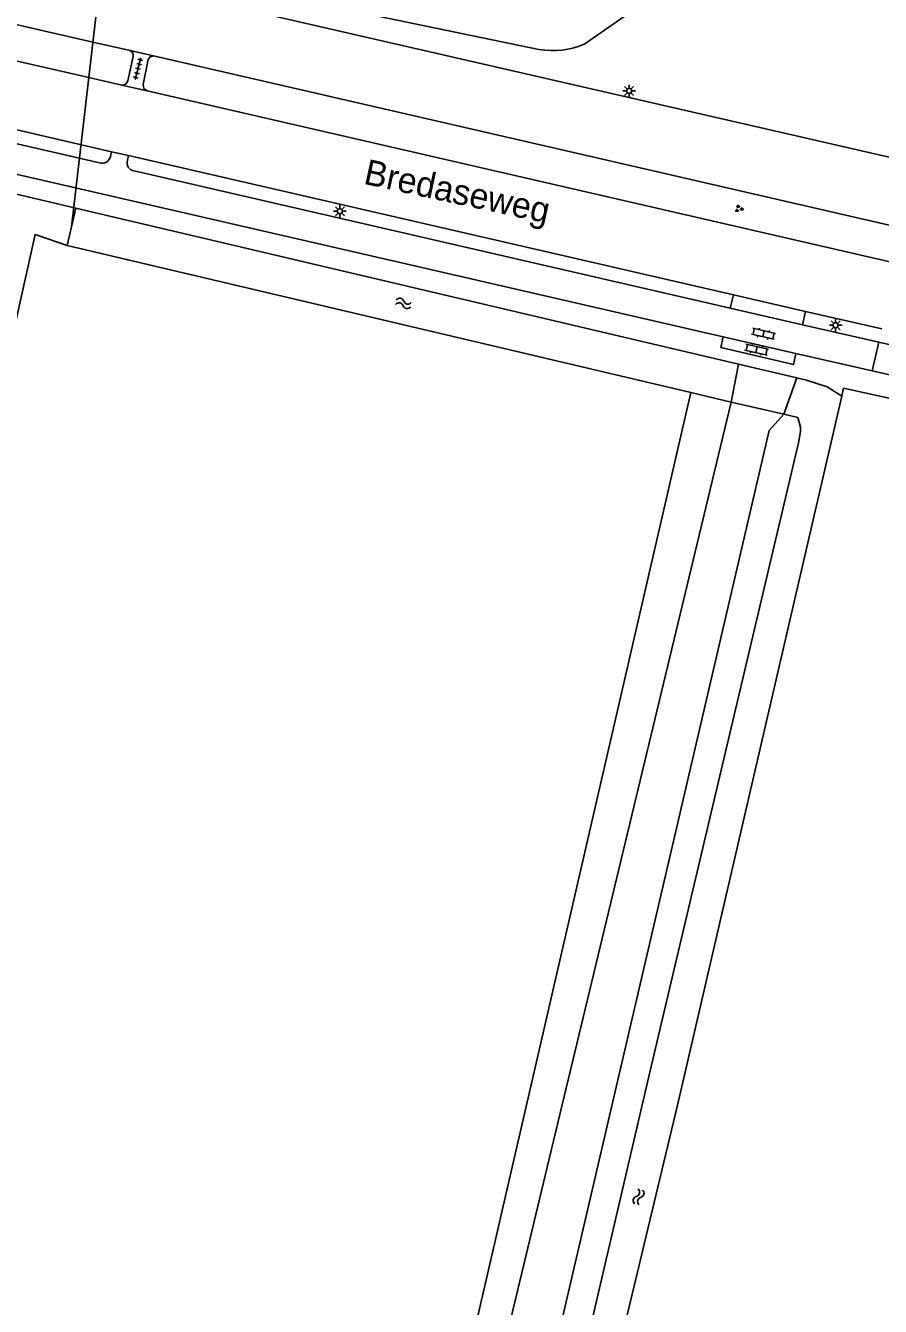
# Model space of a CAD drawing. Extents: x 128999 to 131010, y 395498 to 399007.
# Drawn here: x 130259.6 to 130343.9, y 396690 to 396816.3 of the extents above; entities that cross this region are included whole.
import ezdxf

# ---------------------------------------------------------------- set-up
doc = ezdxf.new("R2010")
doc.units = 0
for name, color, linetype in [('gg-anno-openbare ruimte label', 7, 'Continuous'), ('gg-knt-bronhoudergrens', 7, 'Continuous'), ('gg-knt-verharding', 7, 'Continuous'), ('gg-kntw-bovenkant insteek waterloop', 7, 'Continuous'), ('gg-kwrk-duiker nz buis', 7, 'Continuous'), ('gt-grn-groengrens', 7, 'Continuous'), ('gt-grn-vlakafsluiter', 7, 'Continuous'), ('gt-grn-weggrens', 7, 'Continuous'), ('gt-symb-groenvak', 7, 'Continuous'), ('gt-symb-klinker verharding', 7, 'Continuous'), ('gt-symb-lichtmast', 7, 'Continuous'), ('gt-symb-tegel verharding', 7, 'Continuous'), ('gt-symb-watersymbool', 7, 'Continuous'), ('gx-grn-maaiveld', 7, 'Continuous')]:
    doc.layers.add(name, color=color, linetype=linetype)

# ---------------------------------------------------------------- blocks, each defined once
blk = doc.blocks.new('gt0-LMAST')
at = {"layer": 'gt-symb-lichtmast'}
for p, q in [((-0.18, 0.17), (-0.45, 0.44)), ((-0.01, 0.25), (-0.01, 0.62)), ((0.17, 0.17), (0.44, 0.44)), ((-0.26, 0), (-0.63, 0)), ((-0.18, -0.18), (-0.45, -0.45)), ((-0.01, -0.25), (-0.01, -0.63)), ((0.44, -0.45), (0.17, -0.18)), ((0.24, 0), (0.62, 0))]:
    blk.add_line(p, q, dxfattribs=at)
blk.add_circle((-0.01, 0), 0.25, dxfattribs=at)
blk = doc.blocks.new('gt0-WA')
at = {"layer": 'gt-symb-watersymbool'}
for centre, start, end in [((-0.32, 0.02), 28.0725, 151.9275), ((0.43, 0.42), 208.0725, 331.9275), ((-0.32, -0.43), 28.0725, 151.9275), ((0.43, -0.03), 208.0725, 331.9275)]:
    blk.add_arc(centre, 0.425, start, end, dxfattribs=at)
blk = doc.blocks.new('gt0-GRVAK')
at = {"layer": 'gt-symb-groenvak'}
for p, q in [((-0.11, 0.19), (-0.23, 0.24)), ((-0.18, 0.15), (0.09, 0.15)), ((-0.09, 0.21), (-0.16, 0.32)), ((-0.05, 0.21), (-0.05, 0.39)), ((0, 0.21), (0.06, 0.32)), ((0.01, 0.19), (0.13, 0.24)), ((0.26, -0.05), (0.2, 0.06)), ((0.31, -0.05), (0.31, 0.13)), ((0.35, -0.05), (0.41, 0.06)), ((-0.24, -0.23), (-0.36, -0.18)), ((-0.32, -0.26), (-0.05, -0.26)), ((-0.23, -0.21), (-0.29, -0.1)), ((-0.18, -0.2), (-0.18, -0.02)), ((-0.14, -0.21), (-0.07, -0.1)), ((-0.12, -0.23), (0, -0.18)), ((0.24, -0.07), (0.12, -0.02)), ((0.17, -0.11), (0.44, -0.11)), ((0.37, -0.07), (0.49, -0.02))]:
    blk.add_line(p, q, dxfattribs=at)
blk = doc.blocks.new('gt0-KL1')
at = {"layer": 'gt-symb-klinker verharding'}
for p, q in [((-1.15, 0.3), (1.15, 0.3)), ((-1, -0.3), (-1, 0.3)), ((-0.5, 0.3), (-0.5, 0.45)), ((0, -0.3), (0, 0.3)), ((0.5, 0.3), (0.5, 0.45)), ((1, -0.3), (1, 0.3)), ((-1.15, -0.3), (1.15, -0.3)), ((-0.5, -0.45), (-0.5, -0.3)), ((0.5, -0.45), (0.5, -0.3))]:
    blk.add_line(p, q, dxfattribs=at)
blk = doc.blocks.new('gt0-TEG1')
at = {"layer": 'gt-symb-tegel verharding'}
for p, q in [((-1.12, 0), (1.12, 0)), ((-0.9, -0.25), (-0.9, 0.25)), ((-0.45, -0.25), (-0.45, 0.25)), ((0, -0.25), (0, 0.25)), ((0.45, -0.25), (0.45, 0.25)), ((0.9, -0.25), (0.9, 0.25))]:
    blk.add_line(p, q, dxfattribs=at)

msp = doc.modelspace()

# ---------------------------------------------------------------- linework, layer by layer
at = {"layer": 'gg-knt-bronhoudergrens'}
msp.add_lwpolyline([(130263.65, 396794.64), (130260.5, 396795.72), (130237.72, 396693.61)], dxfattribs=at)
at = {"layer": 'gg-knt-verharding'}
for p, q in [((130139.75, 396840.23), (130265.8, 396811.21)), ((130347.82, 396802.64), (130275.92, 396819.18)), ((130215.67, 396815.95), (130268.04, 396803.9)), ((130215.3, 396814.64), (130266.86, 396802.79)), ((130266.2, 396814.72), (130269.88, 396813.87)), ((130269.88, 396813.87), (130272.17, 396813.35)), ((130346.34, 396796.28), (130272.17, 396813.35)), ((130265.8, 396811.21), (130269.04, 396810.47)), ((130269.04, 396810.47), (130271.55, 396809.91)), ((130345.55, 396792.88), (130271.55, 396809.91)), ((130267.92, 396803.43), (130268.04, 396803.9)), ((130269.72, 396803.51), (130268.04, 396803.9)), ((130269.62, 396803.06), (130269.72, 396803.51)), ((130269.72, 396803.51), (130329.4, 396789.79)), ((130329.08, 396788.48), (130270.27, 396802)), ((130329.08, 396788.48), (130329.4, 396789.79)), ((130329.4, 396789.79), (130336.5, 396788.15)), ((130336.21, 396786.84), (130329.08, 396788.48)), ((130336.21, 396786.84), (130336.5, 396788.15)), ((130336.5, 396788.15), (130344.04, 396786.42)), ((130343.74, 396785.11), (130336.21, 396786.84)), ((130335.56, 396783.99), (130328.39, 396785.64)), ((130343.06, 396782.27), (130335.56, 396783.99)), ((130374.72, 396777.98), (130343.74, 396785.11))]:
    msp.add_line(p, q, dxfattribs=at)
for points in [[(130328.39, 396785.64), (130000, 396861.19), (129925.27, 396878.41)], [(130140.62, 396843.71), (130190.71, 396832.08), (130266.2, 396814.72)], [(130269.88, 396813.87), (130270.15, 396813.64), (130270.17, 396813.29), (130269.64, 396810.88), (130269.43, 396810.55), (130269.04, 396810.47)], [(130272.17, 396813.35), (130271.84, 396813.26), (130271.65, 396812.98), (130271.14, 396810.53), (130271.22, 396810.14), (130271.55, 396809.91)], [(130335.56, 396783.99), (130335.31, 396782.9), (130328.15, 396784.58), (130328.39, 396785.64)], [(130404.93, 396768.34), (130391.67, 396771.4), (130384.77, 396772.67), (130343.06, 396782.27)]]:
    msp.add_lwpolyline(points, dxfattribs=at)
for centre, radius, start, end in [((130267.1, 396803.59), 0.834, 252.6389, 349.3044), ((130270.37, 396802.79), 0.796, 159.7762, 262.9392)]:
    msp.add_arc(centre, radius, start, end, dxfattribs=at)
at = {"layer": 'gg-kntw-bovenkant insteek waterloop'}
for p, q in [((130264.52, 396798.34), (130263.65, 396794.64)), ((130329.89, 396782.95), (130264.52, 396798.34)), ((130325.2, 396780.15), (130263.65, 396794.64)), ((130329.17, 396779.21), (130329.89, 396782.95)), ((130334.35, 396778), (130335.64, 396781.6)), ((130336.6, 396781.37), (130335.64, 396781.6)), ((130325.2, 396780.15), (130329.17, 396779.21)), ((130334.35, 396778), (130335.73, 396777.67))]:
    msp.add_line(p, q, dxfattribs=at)
for points in [[(130340.07, 396779.8), (130338.64, 396780.72), (130336.6, 396781.37)], [(130340.07, 396779.8), (130323.86, 396709.87), (130314.42, 396670.5), (130302.06, 396616.19)]]:
    msp.add_lwpolyline(points, dxfattribs=at)
at = {"layer": 'gg-kwrk-duiker nz buis'}
msp.add_line((130264.09, 396796.49), (130268.94, 396838.25), dxfattribs=at)
at = {"layer": 'gt-grn-groengrens'}
for p, q in [((130327.69, 396823.6), (130314.72, 396814.53)), ((130208.72, 396811.41), (130264.52, 396798.34))]:
    msp.add_line(p, q, dxfattribs=at)
for points in [[(130310.2, 396813.98), (130281.27, 396820), (130278.9, 396821.95)], [(130340.07, 396779.8), (130340.25, 396780.57), (130397.04, 396768.07)]]:
    msp.add_lwpolyline(points, dxfattribs=at)
msp.add_arc((130311.54, 396821.91), 8.04, 260.3838, 293.2887, dxfattribs=at)
at = {"layer": 'gt-grn-vlakafsluiter'}
for p, q in [((130329.89, 396782.95), (130335.64, 396781.6)), ((130329.17, 396779.21), (130334.35, 396778))]:
    msp.add_line(p, q, dxfattribs=at)
at = {"layer": 'gt-grn-weggrens'}
msp.add_line((130343.06, 396782.27), (130343.74, 396785.11), dxfattribs=at)
at = {"layer": 'gx-grn-maaiveld'}
for points in [[(130271.22, 396543.84), (130272.1, 396548.3), (130300.21, 396671.93), (130325.2, 396780.15)], [(130273.65, 396543.42), (130287.51, 396605.73), (130311.43, 396705.53), (130329.17, 396779.21)], [(130334.35, 396778), (130332.92, 396776.39), (130295.88, 396617.51)], [(130298.9, 396616.79), (130310.75, 396668.54), (130321.13, 396713.12), (130335.8, 396775.2), (130336, 396776.29), (130336, 396776.74), (130335.73, 396777.67)]]:
    msp.add_lwpolyline(points, dxfattribs=at)

# ---------------------------------------------------------------- block references
at = {"layer": 'gt-symb-groenvak'}
msp.add_blockref('gt0-GRVAK', (130329.91, 396798.28), dxfattribs=at)
at = {"layer": 'gt-symb-klinker verharding', "rotation": -12.590950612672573}
for p in [(130332.36, 396785.94), (130331.67, 396784.38)]:
    msp.add_blockref('gt0-KL1', p, dxfattribs=at)
at = {"layer": 'gt-symb-lichtmast'}
for p in [(130319.1, 396809.89), (130290.57, 396798.03), (130339.48, 396786.78)]:
    msp.add_blockref('gt0-LMAST', p, dxfattribs=at)
at = {"layer": 'gt-symb-tegel verharding', "rotation": -104.66187016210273}
msp.add_blockref('gt0-TEG1', (130270.65, 396812.09), dxfattribs=at)
at = {"layer": 'gt-symb-watersymbool'}
for p, rotation in [((130296.78, 396788.95), -9.556527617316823), ((130320.05, 396700.86), -103.24380202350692)]:
    msp.add_blockref('gt0-WA', p, dxfattribs=dict(at, rotation=rotation))

# ---------------------------------------------------------------- texts
at = {"layer": 'gg-anno-openbare ruimte label'}
msp.add_text('Bredaseweg', height=2.5, rotation=347.8, dxfattribs=at).set_placement((130292.81, 396800.75))

doc.saveas('drawing.dxf')
